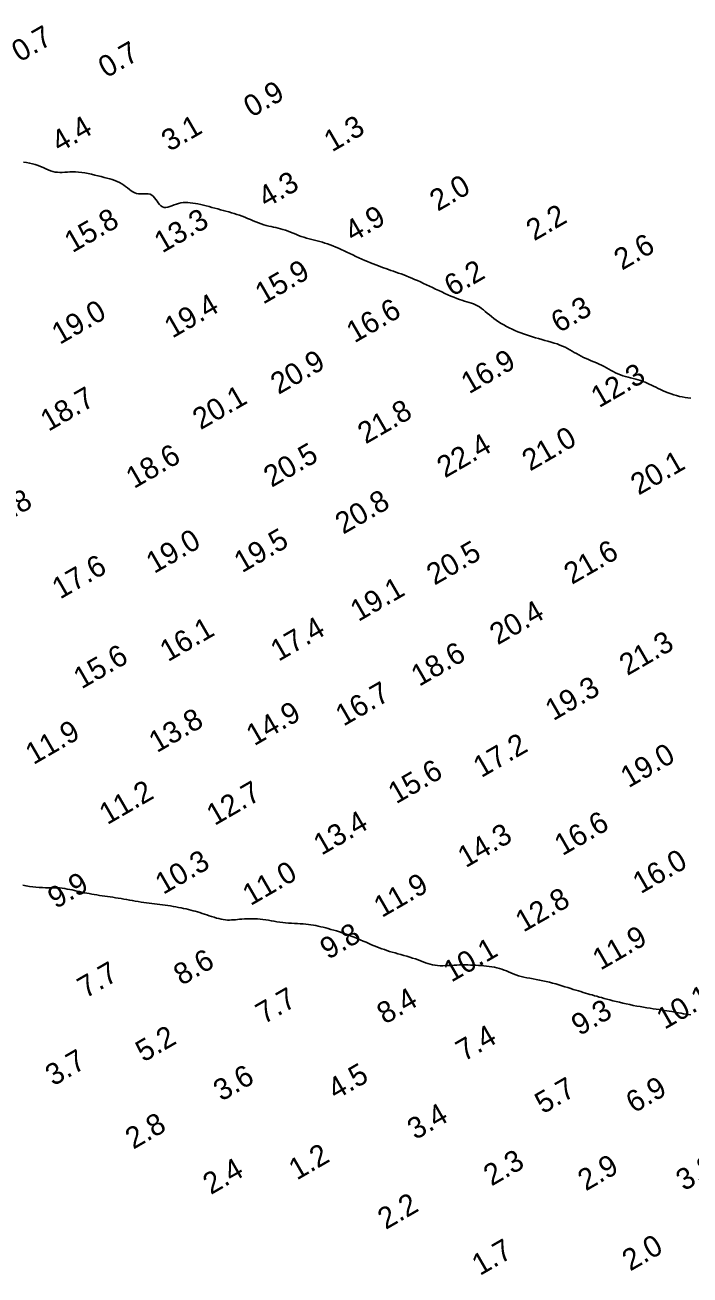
# Model space of a CAD drawing. Extents: x 3024098 to 3056816, y 418252 to 509144.
# Drawn here: x 3028733.2 to 3028888.7, y 419847 to 420139.2 of the extents above; entities that cross this region are included whole.
import ezdxf

# ---------------------------------------------------------------- set-up
doc = ezdxf.new("R2010")
doc.units = 0
doc.layers.add('V-CHAN-CONT-EL10', color=7, linetype='Continuous')
doc.layers.add('V-TOPO-SOUN-0911', color=7, linetype='Continuous')

msp = doc.modelspace()

# ---------------------------------------------------------------- linework, layer by layer
at = {"layer": 'V-CHAN-CONT-EL10'}
for points in [[(3028732.88, 420107.2), (3028733.6, 420107.08), (3028734.3, 420106.94), (3028734.98, 420106.79), (3028735.64, 420106.6), (3028736.28, 420106.39), (3028736.89, 420106.14), (3028737.49, 420105.89), (3028738.07, 420105.63), (3028738.64, 420105.39), (3028739.2, 420105.17), (3028739.75, 420104.99), (3028740.3, 420104.86), (3028740.85, 420104.79), (3028741.4, 420104.76), (3028741.96, 420104.77), (3028742.54, 420104.8), (3028743.13, 420104.85), (3028743.74, 420104.88), (3028744.38, 420104.9), (3028745.05, 420104.89), (3028745.75, 420104.84), (3028746.49, 420104.75), (3028747.24, 420104.63), (3028748, 420104.48), (3028748.77, 420104.32), (3028749.53, 420104.15), (3028750.28, 420103.97), (3028751.01, 420103.79), (3028751.71, 420103.61), (3028752.39, 420103.44), (3028753.03, 420103.26), (3028753.65, 420103.08), (3028754.24, 420102.88), (3028754.8, 420102.66), (3028755.34, 420102.41), (3028755.84, 420102.13), (3028756.32, 420101.81), (3028756.77, 420101.48), (3028757.21, 420101.13), (3028757.64, 420100.8), (3028758.06, 420100.48), (3028758.48, 420100.2), (3028758.9, 420099.98), (3028759.34, 420099.82), (3028759.79, 420099.74), (3028760.25, 420099.72), (3028760.71, 420099.73), (3028761.17, 420099.76), (3028761.62, 420099.77), (3028762.06, 420099.74), (3028762.47, 420099.65), (3028762.85, 420099.48), (3028763.19, 420099.21), (3028763.51, 420098.86), (3028763.81, 420098.46), (3028764.1, 420098.04), (3028764.39, 420097.62), (3028764.69, 420097.24), (3028765.01, 420096.93), (3028765.36, 420096.71), (3028765.74, 420096.6), (3028766.16, 420096.59), (3028766.61, 420096.67), (3028767.08, 420096.8), (3028767.58, 420096.98), (3028768.09, 420097.17), (3028768.62, 420097.35), (3028769.15, 420097.51), (3028769.68, 420097.62), (3028770.22, 420097.7), (3028770.77, 420097.73), (3028771.33, 420097.72), (3028771.89, 420097.68), (3028772.47, 420097.61), (3028773.07, 420097.52), (3028773.68, 420097.4), (3028774.31, 420097.27), (3028774.96, 420097.11), (3028775.62, 420096.95), (3028776.28, 420096.78), (3028776.95, 420096.6), (3028777.62, 420096.42), (3028778.29, 420096.23), (3028778.94, 420096.05), (3028779.59, 420095.88), (3028780.23, 420095.7), (3028780.86, 420095.53), (3028781.48, 420095.35), (3028782.11, 420095.16), (3028782.74, 420094.96), (3028783.37, 420094.75), (3028784, 420094.52), (3028784.65, 420094.27), (3028785.29, 420094.01), (3028785.94, 420093.73), (3028786.59, 420093.46), (3028787.23, 420093.2), (3028787.86, 420092.95), (3028788.48, 420092.72), (3028789.08, 420092.52), (3028789.66, 420092.35), (3028790.23, 420092.21), (3028790.78, 420092.09), (3028791.33, 420091.98), (3028791.88, 420091.86), (3028792.42, 420091.74), (3028792.98, 420091.61), (3028793.55, 420091.45), (3028794.13, 420091.25), (3028794.73, 420091.04), (3028795.34, 420090.8), (3028795.95, 420090.55), (3028796.58, 420090.29), (3028797.2, 420090.05), (3028797.83, 420089.81), (3028798.46, 420089.59), (3028799.08, 420089.4), (3028799.69, 420089.22), (3028800.31, 420089.06), (3028800.92, 420088.91), (3028801.53, 420088.76), (3028802.15, 420088.6), (3028802.76, 420088.44), (3028803.38, 420088.25), (3028804, 420088.04), (3028804.62, 420087.82), (3028805.25, 420087.57), (3028805.89, 420087.3), (3028806.53, 420087.02), (3028807.18, 420086.73), (3028807.85, 420086.42), (3028808.52, 420086.11), (3028809.2, 420085.79), (3028809.89, 420085.47), (3028810.59, 420085.14), (3028811.29, 420084.82), (3028811.98, 420084.51), (3028812.66, 420084.2), (3028813.33, 420083.91), (3028813.99, 420083.64), (3028814.63, 420083.38), (3028815.25, 420083.13), (3028815.86, 420082.9), (3028816.46, 420082.68), (3028817.05, 420082.47), (3028817.63, 420082.27), (3028818.21, 420082.06), (3028818.8, 420081.86), (3028819.38, 420081.66), (3028819.97, 420081.45), (3028820.57, 420081.24), (3028821.17, 420081.02), (3028821.78, 420080.79), (3028822.4, 420080.55), (3028823.04, 420080.3), (3028823.68, 420080.03), (3028824.34, 420079.75), (3028825.02, 420079.46), (3028825.7, 420079.15), (3028826.39, 420078.83), (3028827.1, 420078.51), (3028827.81, 420078.18), (3028828.52, 420077.84), (3028829.25, 420077.49), (3028829.97, 420077.15), (3028830.7, 420076.81), (3028831.42, 420076.48), (3028832.13, 420076.15), (3028832.83, 420075.84), (3028833.51, 420075.56), (3028834.17, 420075.3), (3028834.81, 420075.06), (3028835.41, 420074.86), (3028835.99, 420074.69), (3028836.55, 420074.53), (3028837.08, 420074.37), (3028837.6, 420074.21), (3028838.09, 420074.03), (3028838.58, 420073.83), (3028839.04, 420073.59), (3028839.5, 420073.3), (3028839.96, 420072.98), (3028840.41, 420072.63), (3028840.87, 420072.26), (3028841.33, 420071.86), (3028841.81, 420071.45), (3028842.31, 420071.04), (3028842.84, 420070.63), (3028843.39, 420070.23), (3028843.97, 420069.84), (3028844.57, 420069.46), (3028845.19, 420069.1), (3028845.82, 420068.74), (3028846.47, 420068.41), (3028847.13, 420068.09), (3028847.79, 420067.79), (3028848.46, 420067.51), (3028849.14, 420067.24), (3028849.81, 420066.99), (3028850.5, 420066.76), (3028851.19, 420066.53), (3028851.89, 420066.32), (3028852.6, 420066.11), (3028853.32, 420065.9), (3028854.05, 420065.7), (3028854.79, 420065.5), (3028855.52, 420065.3), (3028856.25, 420065.09), (3028856.96, 420064.88), (3028857.65, 420064.65), (3028858.31, 420064.41), (3028858.94, 420064.16), (3028859.53, 420063.89), (3028860.09, 420063.6), (3028860.63, 420063.31), (3028861.15, 420063.01), (3028861.67, 420062.7), (3028862.19, 420062.4), (3028862.72, 420062.1), (3028863.26, 420061.81), (3028863.83, 420061.53), (3028864.43, 420061.26), (3028865.03, 420061), (3028865.65, 420060.74), (3028866.26, 420060.48), (3028866.88, 420060.22), (3028867.48, 420059.95), (3028868.07, 420059.67), (3028868.64, 420059.38), (3028869.19, 420059.08), (3028869.73, 420058.78), (3028870.27, 420058.49), (3028870.8, 420058.2), (3028871.34, 420057.92), (3028871.89, 420057.66), (3028872.46, 420057.43), (3028873.04, 420057.22), (3028873.64, 420057.04), (3028874.24, 420056.87), (3028874.85, 420056.71), (3028875.46, 420056.56), (3028876.05, 420056.41), (3028876.63, 420056.25), (3028877.19, 420056.09), (3028877.72, 420055.9), (3028878.23, 420055.7), (3028878.73, 420055.49), (3028879.21, 420055.27), (3028879.71, 420055.03), (3028880.21, 420054.78), (3028880.72, 420054.53), (3028881.26, 420054.27), (3028881.82, 420054), (3028882.42, 420053.73), (3028883.03, 420053.47), (3028883.66, 420053.22), (3028884.3, 420052.98), (3028884.95, 420052.77), (3028885.61, 420052.57), (3028886.27, 420052.41), (3028886.93, 420052.27), (3028887.58, 420052.17), (3028888.24, 420052.08), (3028888.91, 420052.01)], [(3028888.96, 419907.78), (3028888.36, 419907.87), (3028887.77, 419907.97), (3028887.2, 419908.08), (3028886.63, 419908.19), (3028886.08, 419908.29), (3028885.53, 419908.39), (3028884.99, 419908.49), (3028884.45, 419908.58), (3028883.89, 419908.67), (3028883.33, 419908.76), (3028882.74, 419908.84), (3028882.13, 419908.93), (3028881.5, 419909.03), (3028880.83, 419909.13), (3028880.12, 419909.23), (3028879.39, 419909.35), (3028878.64, 419909.47), (3028877.87, 419909.59), (3028877.08, 419909.73), (3028876.28, 419909.87), (3028875.47, 419910.03), (3028874.65, 419910.2), (3028873.84, 419910.38), (3028873.03, 419910.56), (3028872.23, 419910.75), (3028871.46, 419910.94), (3028870.71, 419911.12), (3028869.98, 419911.31), (3028869.3, 419911.49), (3028868.65, 419911.66), (3028868.05, 419911.83), (3028867.47, 419911.98), (3028866.91, 419912.14), (3028866.38, 419912.29), (3028865.85, 419912.45), (3028865.33, 419912.6), (3028864.81, 419912.75), (3028864.28, 419912.91), (3028863.75, 419913.07), (3028863.2, 419913.24), (3028862.63, 419913.41), (3028862.05, 419913.59), (3028861.45, 419913.77), (3028860.83, 419913.97), (3028860.18, 419914.17), (3028859.5, 419914.37), (3028858.8, 419914.59), (3028858.08, 419914.8), (3028857.35, 419915.02), (3028856.6, 419915.23), (3028855.84, 419915.42), (3028855.08, 419915.61), (3028854.31, 419915.79), (3028853.54, 419915.94), (3028852.78, 419916.08), (3028852.04, 419916.22), (3028851.3, 419916.35), (3028850.58, 419916.48), (3028849.89, 419916.62), (3028849.22, 419916.78), (3028848.59, 419916.96), (3028847.98, 419917.15), (3028847.41, 419917.37), (3028846.86, 419917.6), (3028846.32, 419917.83), (3028845.79, 419918.06), (3028845.25, 419918.28), (3028844.71, 419918.48), (3028844.16, 419918.66), (3028843.59, 419918.82), (3028842.99, 419918.95), (3028842.39, 419919.05), (3028841.77, 419919.14), (3028841.14, 419919.21), (3028840.51, 419919.27), (3028839.88, 419919.32), (3028839.25, 419919.36), (3028838.62, 419919.4), (3028838, 419919.43), (3028837.38, 419919.46), (3028836.75, 419919.47), (3028836.13, 419919.48), (3028835.5, 419919.48), (3028834.87, 419919.48), (3028834.23, 419919.45), (3028833.58, 419919.42), (3028832.93, 419919.38), (3028832.27, 419919.34), (3028831.62, 419919.31), (3028830.97, 419919.29), (3028830.34, 419919.29), (3028829.71, 419919.32), (3028829.11, 419919.39), (3028828.53, 419919.49), (3028827.97, 419919.64), (3028827.41, 419919.8), (3028826.86, 419920), (3028826.3, 419920.21), (3028825.73, 419920.43), (3028825.14, 419920.65), (3028824.52, 419920.88), (3028823.88, 419921.09), (3028823.21, 419921.3), (3028822.53, 419921.5), (3028821.83, 419921.7), (3028821.13, 419921.89), (3028820.44, 419922.08), (3028819.76, 419922.27), (3028819.1, 419922.46), (3028818.47, 419922.65), (3028817.85, 419922.85), (3028817.26, 419923.05), (3028816.67, 419923.26), (3028816.08, 419923.47), (3028815.49, 419923.7), (3028814.89, 419923.95), (3028814.27, 419924.2), (3028813.63, 419924.48), (3028812.97, 419924.77), (3028812.29, 419925.06), (3028811.61, 419925.36), (3028810.91, 419925.66), (3028810.21, 419925.95), (3028809.5, 419926.24), (3028808.8, 419926.51), (3028808.11, 419926.76), (3028807.42, 419926.99), (3028806.74, 419927.22), (3028806.07, 419927.42), (3028805.42, 419927.61), (3028804.77, 419927.79), (3028804.15, 419927.96), (3028803.54, 419928.12), (3028802.95, 419928.27), (3028802.37, 419928.41), (3028801.8, 419928.54), (3028801.23, 419928.66), (3028800.66, 419928.77), (3028800.08, 419928.86), (3028799.49, 419928.95), (3028798.88, 419929.01), (3028798.25, 419929.06), (3028797.59, 419929.11), (3028796.93, 419929.14), (3028796.25, 419929.17), (3028795.56, 419929.21), (3028794.87, 419929.25), (3028794.18, 419929.31), (3028793.5, 419929.38), (3028792.82, 419929.46), (3028792.15, 419929.57), (3028791.48, 419929.68), (3028790.83, 419929.8), (3028790.18, 419929.91), (3028789.53, 419930.02), (3028788.88, 419930.11), (3028788.24, 419930.19), (3028787.59, 419930.24), (3028786.96, 419930.27), (3028786.33, 419930.28), (3028785.71, 419930.28), (3028785.1, 419930.26), (3028784.52, 419930.23), (3028783.96, 419930.2), (3028783.42, 419930.15), (3028782.91, 419930.11), (3028782.42, 419930.06), (3028781.95, 419930.02), (3028781.49, 419929.99), (3028781.03, 419929.98), (3028780.57, 419929.98), (3028780.09, 419930.02), (3028779.6, 419930.08), (3028779.09, 419930.17), (3028778.55, 419930.3), (3028778, 419930.45), (3028777.44, 419930.61), (3028776.88, 419930.79), (3028776.31, 419930.98), (3028775.74, 419931.17), (3028775.19, 419931.35), (3028774.64, 419931.53), (3028774.11, 419931.7), (3028773.58, 419931.86), (3028773.05, 419932.01), (3028772.52, 419932.16), (3028771.98, 419932.3), (3028771.44, 419932.44), (3028770.88, 419932.57), (3028770.31, 419932.7), (3028769.71, 419932.82), (3028769.11, 419932.94), (3028768.5, 419933.05), (3028767.89, 419933.16), (3028767.26, 419933.27), (3028766.64, 419933.36), (3028766.02, 419933.46), (3028765.4, 419933.54), (3028764.78, 419933.62), (3028764.17, 419933.69), (3028763.55, 419933.76), (3028762.92, 419933.84), (3028762.3, 419933.92), (3028761.66, 419934), (3028761.02, 419934.09), (3028760.36, 419934.19), (3028759.7, 419934.3), (3028759.03, 419934.41), (3028758.35, 419934.53), (3028757.68, 419934.65), (3028757.01, 419934.76), (3028756.34, 419934.88), (3028755.68, 419934.99), (3028755.02, 419935.09), (3028754.38, 419935.19), (3028753.74, 419935.29), (3028753.11, 419935.38), (3028752.49, 419935.47), (3028751.87, 419935.56), (3028751.26, 419935.65), (3028750.65, 419935.74), (3028750.04, 419935.84), (3028749.44, 419935.94), (3028748.85, 419936.04), (3028748.25, 419936.15), (3028747.67, 419936.26), (3028747.08, 419936.37), (3028746.51, 419936.49), (3028745.94, 419936.62), (3028745.37, 419936.74), (3028744.81, 419936.87), (3028744.25, 419937), (3028743.69, 419937.12), (3028743.12, 419937.23), (3028742.54, 419937.33), (3028741.94, 419937.41), (3028741.33, 419937.47), (3028740.7, 419937.5), (3028740.06, 419937.52), (3028739.39, 419937.53), (3028738.71, 419937.53), (3028738, 419937.54), (3028737.29, 419937.55), (3028736.55, 419937.58), (3028735.8, 419937.64), (3028735.04, 419937.72), (3028734.26, 419937.83), (3028733.48, 419937.95), (3028732.71, 419938.1)]]:
    msp.add_lwpolyline(points, dxfattribs=at)

# ---------------------------------------------------------------- texts
at = {"layer": 'V-TOPO-SOUN-0911'}
for s, p in [('0.7', (3028731.98, 420130.42)), ('0.7', (3028752.23, 420126.72)), ('0.9', (3028786.22, 420117.5)), ('4.4', (3028741.3, 420109.33)), ('3.1', (3028767.01, 420109.54)), ('1.3', (3028805.02, 420109.43)), ('4.3', (3028789.63, 420096.37)), ('2.0', (3028829.74, 420095.55)), ('15.8 ', (3028744.32, 420085.86)), ('13.3 ', (3028765.32, 420085.8)), ('4.9', (3028809.87, 420088.36)), ('2.2', (3028852.29, 420088.63)), ('2.6', (3028872.83, 420081.78)), ('15.9 ', (3028788.91, 420073.82)), ('6.2', (3028833.13, 420075.63)), ('19.4 ', (3028767.68, 420065.88)), ('6.3', (3028858.1, 420067.14)), ('19.0 ', (3028741.35, 420064.41)), ('16.6 ', (3028810.26, 420064.77)), ('20.9 ', (3028792.52, 420052.73)), ('16.9 ', (3028837.07, 420052.86)), ('12.3 ', (3028867.45, 420049.61)), ('18.7 ', (3028738.71, 420044.1)), ('20.1 ', (3028774.29, 420044.47)), ('21.8 ', (3028812.89, 420041.15)), ('22.4 ', (3028831.43, 420033.21)), ('21.0 ', (3028851.33, 420034.81)), ('18.6 ', (3028758.72, 420030.72)), ('20.5 ', (3028790.9, 420031.01)), ('20.1 ', (3028876.72, 420029.19)), ('17.8 ', (3028724.05, 420020.21)), ('20.8 ', (3028807.64, 420020.05)), ('19.0 ', (3028763.43, 420010.86)), ('19.5 ', (3028783.98, 420011.03)), ('20.5 ', (3028828.99, 420008.14)), ('21.6 ', (3028861.12, 420008.31)), ('17.6 ', (3028741.43, 420004.87)), ('19.1 ', (3028811.17, 419999.63)), ('20.4 ', (3028843.76, 419994.17)), ('16.1 ', (3028766.65, 419990.24)), ('17.4 ', (3028792.52, 419990.33)), ('21.3 ', (3028874.08, 419987.01)), ('15.6 ', (3028746.45, 419983.87)), ('18.6 ', (3028825.39, 419984.46)), ('16.7 ', (3028807.71, 419975.17)), ('19.3 ', (3028856.76, 419976.45)), ('13.8 ', (3028764.07, 419968.97)), ('14.9 ', (3028786.84, 419970.58)), ('11.9 ', (3028735.2, 419966.18)), ('17.2 ', (3028839.92, 419963.13)), ('19.0 ', (3028874.36, 419960.76)), ('15.6 ', (3028820.01, 419957)), ('11.2 ', (3028752.46, 419952.14)), ('12.7 ', (3028777.56, 419951.94)), ('13.4 ', (3028802.56, 419944.99)), ('16.6 ', (3028858.89, 419944.89)), ('14.3 ', (3028836.28, 419942.07)), ('10.3 ', (3028765.55, 419935.83)), ('16.0 ', (3028877.21, 419935.99)), ('11.0 ', (3028785.97, 419933.21)), ('9.9', (3028740.42, 419932.49)), ('11.9 ', (3028816.66, 419930.42)), ('12.8 ', (3028849.77, 419927.01)), ('9.8', (3028804.1, 419920.62)), ('11.9 ', (3028867.81, 419918.12)), ('10.1 ', (3028832.92, 419915.31)), ('8.6', (3028769.84, 419914.55)), ('7.7', (3028747.37, 419911.56)), ('7.7', (3028789.07, 419905.52)), ('8.4', (3028817.38, 419905.49)), ('10.1 ', (3028882.79, 419904.28)), ('9.3', (3028862.86, 419902.8)), ('5.2', (3028760.95, 419896.63)), ('7.4', (3028835.86, 419896.8)), ('3.7', (3028739.86, 419891.05)), ('3.6', (3028779.16, 419887.48)), ('4.5', (3028805.89, 419887.84)), ('5.7', (3028854.33, 419884.53)), ('6.9', (3028875.62, 419884.72)), ('3.4', (3028824.5, 419878.46)), ('2.8', (3028758.56, 419876.26)), ('1.2', (3028796.78, 419869.04)), ('2.4', (3028776.7, 419865.66)), ('2.3', (3028842.32, 419867.66)), ('2.9', (3028864.37, 419866.51)), ('3.8', (3028887.33, 419866.51)), ('2.2', (3028817.58, 419857.49)), ('2.0', (3028874.75, 419847.78)), ('1.7', (3028839.6, 419846.73))]:
    msp.add_text(s, height=5, rotation=30, dxfattribs=at).set_placement(p)

doc.saveas('drawing.dxf')
